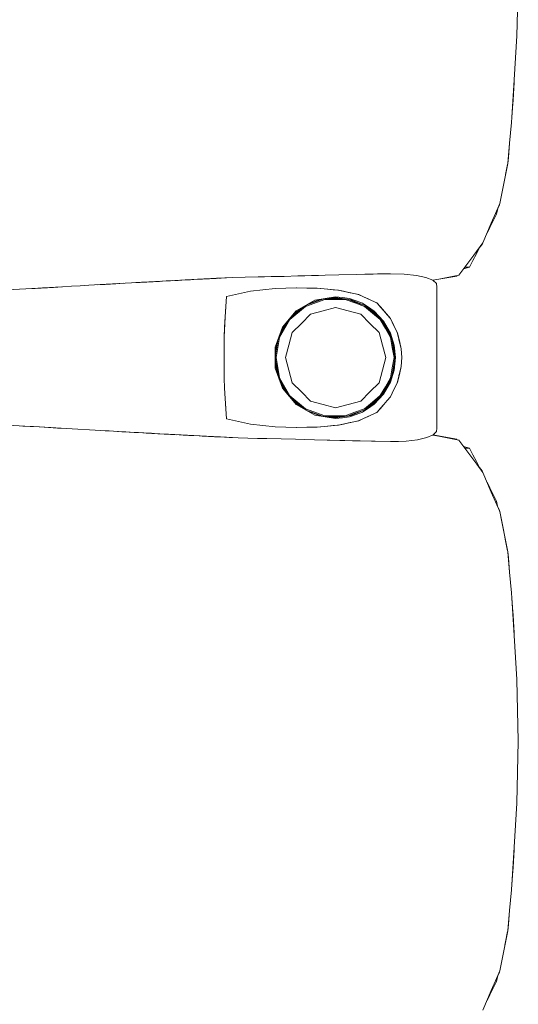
# Model space of a CAD drawing. Header units: millimetres. Extents: x -261 to 187, y -214 to 106.
# Tile 841 of 1056: x -200.632 to -200.241, y 9.141 to 9.912. Entities that reach past the tile are written whole.
import ezdxf

# ---------------------------------------------------------------- set-up
doc = ezdxf.new("R2010")
doc.units = ezdxf.units.MM
doc.header["$LTSCALE"] = 0.005
doc.header["$MEASUREMENT"] = 0
doc.layers.add('IFC-Elemento de mobília-Contorno', color=9, linetype='Continuous', lineweight=5)

msp = doc.modelspace()

# ---------------------------------------------------------------- linework, layer by layer
at = {"layer": 'IFC-Elemento de mobília-Contorno', "lineweight": 5}
for p, q in [((-200.24218, 9.89956), (-200.24091, 9.94791)), ((-200.24407, 9.86502), (-200.24218, 9.89956)), ((-200.24514, 9.84826), (-200.24407, 9.86502)), ((-200.24501, 9.84939), (-200.24407, 9.86502)), ((-200.24501, 9.84939), (-200.2442, 9.86283)), ((-200.2442, 9.86283), (-200.24416, 9.8636)), ((-200.2462, 9.83151), (-200.24514, 9.84826)), ((-200.24617, 9.83193), (-200.24525, 9.84639)), ((-200.24528, 9.84599), (-200.24501, 9.84939)), ((-200.24773, 9.81545), (-200.2462, 9.83151)), ((-200.24618, 9.83185), (-200.24617, 9.83193)), ((-200.24926, 9.79938), (-200.24773, 9.81545)), ((-200.24865, 9.80425), (-200.24773, 9.81545)), ((-200.25236, 9.78369), (-200.24926, 9.79938)), ((-200.25094, 9.79081), (-200.24933, 9.79879)), ((-200.25081, 9.79154), (-200.24926, 9.79938)), ((-200.24933, 9.79879), (-200.24927, 9.79932)), ((-200.24926, 9.79938), (-200.24865, 9.80425)), ((-200.25236, 9.78369), (-200.25081, 9.79154)), ((-200.25392, 9.77585), (-200.25236, 9.78369)), ((-200.25547, 9.768), (-200.25392, 9.77585)), ((-200.25878, 9.76031), (-200.25547, 9.768)), ((-200.2572, 9.76364), (-200.25577, 9.76689)), ((-200.25577, 9.76689), (-200.25562, 9.76767)), ((-200.25577, 9.76689), (-200.25562, 9.76767)), ((-200.26209, 9.75261), (-200.25878, 9.76031)), ((-200.26066, 9.75455), (-200.25802, 9.75973)), ((-200.25802, 9.75973), (-200.25706, 9.76431)), ((-200.26871, 9.73723), (-200.26209, 9.75261)), ((-200.2654, 9.74492), (-200.26209, 9.75261)), ((-200.2633, 9.74937), (-200.26066, 9.75455)), ((-200.26555, 9.74458), (-200.2633, 9.74937)), ((-200.26539, 9.74495), (-200.2633, 9.74937)), ((-200.27582, 9.72772), (-200.26871, 9.73723)), ((-200.27136, 9.73352), (-200.26931, 9.73607)), ((-200.27136, 9.73351), (-200.26931, 9.73607)), ((-200.26931, 9.73607), (-200.26893, 9.73693)), ((-200.26931, 9.73607), (-200.26893, 9.73693)), ((-200.28293, 9.71822), (-200.27582, 9.72772)), ((-200.27819, 9.72456), (-200.27582, 9.72772)), ((-200.27648, 9.72345), (-200.27384, 9.72863)), ((-200.27582, 9.72772), (-200.27345, 9.73089)), ((-200.27384, 9.72863), (-200.27109, 9.73404)), ((-200.27384, 9.72863), (-200.27109, 9.73404)), ((-200.27384, 9.72863), (-200.27121, 9.73381)), ((-200.27121, 9.73381), (-200.27109, 9.73405)), ((-200.28293, 9.71822), (-200.27819, 9.72456)), ((-200.27912, 9.71827), (-200.27648, 9.72345)), ((-200.39236, 9.71191), (-200.38163, 9.7122)), ((-200.38163, 9.7122), (-200.34113, 9.71311)), ((-200.36138, 9.71265), (-200.34113, 9.71311)), ((-200.36138, 9.71265), (-200.35125, 9.71288)), ((-200.35125, 9.71288), (-200.34113, 9.71311)), ((-200.34113, 9.71311), (-200.33032, 9.71275)), ((-200.33032, 9.71275), (-200.32089, 9.71178)), ((-200.28766, 9.71188), (-200.28293, 9.71822)), ((-200.28389, 9.71692), (-200.27912, 9.71827)), ((-200.28293, 9.71822), (-200.27912, 9.71827)), ((-200.57768, 9.70403), (-200.56412, 9.7048)), ((-200.5709, 9.70442), (-200.56412, 9.7048)), ((-200.5709, 9.70442), (-200.56895, 9.70453)), ((-200.56895, 9.70453), (-200.56484, 9.70476)), ((-200.56484, 9.70476), (-200.5567, 9.70522)), ((-200.56412, 9.7048), (-200.55414, 9.70536)), ((-200.55747, 9.70517), (-200.55414, 9.70536)), ((-200.5567, 9.70522), (-200.55042, 9.70557)), ((-200.5567, 9.70522), (-200.55414, 9.70536)), ((-200.5567, 9.70522), (-200.55506, 9.70531)), ((-200.55414, 9.70536), (-200.54416, 9.70592)), ((-200.54416, 9.70592), (-200.5375, 9.70629)), ((-200.54416, 9.70592), (-200.54083, 9.7061)), ((-200.54083, 9.7061), (-200.5375, 9.70629)), ((-200.5375, 9.70629), (-200.53412, 9.70648)), ((-200.53634, 9.70635), (-200.53412, 9.70648)), ((-200.53615, 9.70636), (-200.53227, 9.70658)), ((-200.53517, 9.70642), (-200.53431, 9.70647)), ((-200.5349, 9.70643), (-200.53431, 9.70647)), ((-200.53412, 9.70648), (-200.53073, 9.70666)), ((-200.53227, 9.70658), (-200.5302, 9.70669)), ((-200.53073, 9.70666), (-200.51042, 9.70776)), ((-200.53073, 9.70666), (-200.52227, 9.70712)), ((-200.53073, 9.70666), (-200.52735, 9.70684)), ((-200.5302, 9.70669), (-200.52812, 9.7068)), ((-200.52812, 9.7068), (-200.52481, 9.70698)), ((-200.52812, 9.7068), (-200.52524, 9.70696)), ((-200.52812, 9.7068), (-200.52542, 9.70695)), ((-200.52812, 9.7068), (-200.52621, 9.7069)), ((-200.52735, 9.70684), (-200.52396, 9.70703)), ((-200.52735, 9.70684), (-200.52631, 9.7069)), ((-200.52396, 9.70703), (-200.52227, 9.70712)), ((-200.52347, 9.70705), (-200.51992, 9.70724)), ((-200.52304, 9.70708), (-200.52169, 9.70715)), ((-200.52278, 9.70709), (-200.52232, 9.70711)), ((-200.52057, 9.70721), (-200.51042, 9.70776)), ((-200.52057, 9.70721), (-200.51719, 9.7074)), ((-200.51719, 9.7074), (-200.51042, 9.70776)), ((-200.51719, 9.7074), (-200.5138, 9.70758)), ((-200.51719, 9.7074), (-200.51549, 9.70749)), ((-200.51549, 9.70749), (-200.51211, 9.70767)), ((-200.5138, 9.70758), (-200.51211, 9.70767)), ((-200.51042, 9.70776), (-200.49259, 9.70871)), ((-200.51042, 9.70776), (-200.50493, 9.70805)), ((-200.51042, 9.70776), (-200.50767, 9.70791)), ((-200.50767, 9.70791), (-200.50493, 9.70805)), ((-200.50767, 9.70791), (-200.50637, 9.70798)), ((-200.50229, 9.70819), (-200.5022, 9.7082)), ((-200.5022, 9.7082), (-200.50192, 9.70821)), ((-200.50219, 9.7082), (-200.49808, 9.70841)), ((-200.50219, 9.7082), (-200.49945, 9.70834)), ((-200.50046, 9.70829), (-200.49945, 9.70834)), ((-200.49984, 9.70833), (-200.49909, 9.70836)), ((-200.49952, 9.70834), (-200.49808, 9.70841)), ((-200.49909, 9.70836), (-200.49707, 9.70847)), ((-200.49808, 9.70841), (-200.49259, 9.70871)), ((-200.49808, 9.70841), (-200.49671, 9.70849)), ((-200.49671, 9.70849), (-200.49259, 9.70871)), ((-200.49259, 9.70871), (-200.49191, 9.70874)), ((-200.49191, 9.70874), (-200.49122, 9.70878)), ((-200.49122, 9.70878), (-200.48848, 9.70892)), ((-200.48985, 9.70885), (-200.48848, 9.70892)), ((-200.48985, 9.70885), (-200.48917, 9.70889)), ((-200.48917, 9.70889), (-200.48848, 9.70892)), ((-200.48848, 9.70892), (-200.48758, 9.70897)), ((-200.48758, 9.70897), (-200.48578, 9.70906)), ((-200.48668, 9.70902), (-200.47697, 9.70952)), ((-200.48668, 9.70902), (-200.48488, 9.70911)), ((-200.48578, 9.70906), (-200.48398, 9.70916)), ((-200.48488, 9.70911), (-200.48308, 9.7092)), ((-200.48398, 9.70916), (-200.48308, 9.7092)), ((-200.48308, 9.7092), (-200.47697, 9.70952)), ((-200.48308, 9.7092), (-200.48038, 9.70934)), ((-200.48308, 9.7092), (-200.48173, 9.70927)), ((-200.48308, 9.7092), (-200.48218, 9.70925)), ((-200.48218, 9.70925), (-200.48128, 9.70929)), ((-200.48128, 9.70929), (-200.47858, 9.70944)), ((-200.48128, 9.70929), (-200.47993, 9.70936)), ((-200.48038, 9.70934), (-200.47697, 9.70952)), ((-200.47993, 9.70936), (-200.47858, 9.70944)), ((-200.47948, 9.70939), (-200.47697, 9.70952)), ((-200.47858, 9.70944), (-200.47697, 9.70952)), ((-200.47858, 9.70944), (-200.47723, 9.7095)), ((-200.47858, 9.70944), (-200.47798, 9.70946)), ((-200.47813, 9.70946), (-200.47768, 9.70948)), ((-200.47768, 9.70948), (-200.47723, 9.7095)), ((-200.47723, 9.7095), (-200.47633, 9.70955)), ((-200.47723, 9.7095), (-200.47678, 9.70952)), ((-200.47697, 9.70952), (-200.46546, 9.71011)), ((-200.47588, 9.70957), (-200.47453, 9.70964)), ((-200.47588, 9.70957), (-200.47543, 9.7096)), ((-200.47543, 9.7096), (-200.47453, 9.70964)), ((-200.47543, 9.7096), (-200.47497, 9.70962)), ((-200.47453, 9.70964), (-200.46546, 9.71011)), ((-200.47453, 9.70964), (-200.47408, 9.70967)), ((-200.47408, 9.70967), (-200.46546, 9.71011)), ((-200.46546, 9.71011), (-200.45523, 9.71034)), ((-200.45523, 9.71034), (-200.445, 9.71056)), ((-200.445, 9.71056), (-200.42455, 9.71101)), ((-200.445, 9.71056), (-200.42966, 9.7109)), ((-200.445, 9.71056), (-200.43989, 9.71067)), ((-200.43989, 9.71067), (-200.43478, 9.71079)), ((-200.43478, 9.71079), (-200.42966, 9.7109)), ((-200.42966, 9.7109), (-200.42455, 9.71101)), ((-200.42455, 9.71101), (-200.41382, 9.71131)), ((-200.41382, 9.71131), (-200.40846, 9.71146)), ((-200.40846, 9.71146), (-200.39772, 9.71175)), ((-200.40846, 9.71146), (-200.40309, 9.71161)), ((-200.40309, 9.71161), (-200.39236, 9.71191)), ((-200.40309, 9.71161), (-200.39772, 9.71175)), ((-200.32089, 9.71178), (-200.31333, 9.71017)), ((-200.31333, 9.71017), (-200.308, 9.708)), ((-200.308, 9.70799), (-200.30336, 9.70888)), ((-200.308, 9.708), (-200.3051, 9.70542)), ((-200.30791, 9.70792), (-200.3049, 9.70846)), ((-200.3051, 9.70542), (-200.30471, 9.70267)), ((-200.3049, 9.70846), (-200.28923, 9.71125)), ((-200.3049, 9.70846), (-200.29707, 9.70986)), ((-200.30336, 9.70888), (-200.29551, 9.71038)), ((-200.29707, 9.70986), (-200.28923, 9.71125)), ((-200.29551, 9.71038), (-200.28766, 9.71188)), ((-200.28923, 9.71125), (-200.28894, 9.71164)), ((-200.28923, 9.71125), (-200.28892, 9.71164)), ((-200.28923, 9.71125), (-200.28892, 9.71164)), ((-200.64168, 9.70035), (-200.62717, 9.70118)), ((-200.62717, 9.70118), (-200.61991, 9.70159)), ((-200.62717, 9.70118), (-200.62243, 9.70145)), ((-200.62243, 9.70145), (-200.59923, 9.70279)), ((-200.62243, 9.70145), (-200.61044, 9.70214)), ((-200.61991, 9.70159), (-200.60557, 9.70242)), ((-200.61991, 9.70159), (-200.61274, 9.702)), ((-200.6142, 9.70192), (-200.61044, 9.70214)), ((-200.61274, 9.702), (-200.60557, 9.70242)), ((-200.61274, 9.702), (-200.61247, 9.70202)), ((-200.60557, 9.70242), (-200.5984, 9.70284)), ((-200.5984, 9.70284), (-200.59123, 9.70325)), ((-200.59123, 9.70325), (-200.58445, 9.70364)), ((-200.58445, 9.70364), (-200.57768, 9.70403)), ((-200.46985, 9.69533), (-200.45103, 9.6994)), ((-200.46985, 9.69533), (-200.46044, 9.69736)), ((-200.46044, 9.69736), (-200.45103, 9.6994)), ((-200.45103, 9.6994), (-200.43173, 9.70145)), ((-200.45103, 9.6994), (-200.44138, 9.70042)), ((-200.44138, 9.70042), (-200.43173, 9.70145)), ((-200.43173, 9.70145), (-200.41463, 9.702)), ((-200.43173, 9.70145), (-200.42332, 9.70173)), ((-200.42332, 9.70173), (-200.4149, 9.70199)), ((-200.41495, 9.70199), (-200.40685, 9.70186)), ((-200.4149, 9.70199), (-200.41484, 9.70199)), ((-200.41463, 9.702), (-200.3987, 9.70173)), ((-200.40685, 9.70186), (-200.39879, 9.70173)), ((-200.39879, 9.70173), (-200.3905, 9.70099)), ((-200.3987, 9.70173), (-200.39032, 9.70097)), ((-200.3905, 9.70099), (-200.38221, 9.70025)), ((-200.39032, 9.70097), (-200.38613, 9.70059)), ((-200.38613, 9.70059), (-200.38194, 9.70021)), ((-200.38252, 9.70028), (-200.38215, 9.70023)), ((-200.38221, 9.70025), (-200.36623, 9.69686)), ((-200.38194, 9.70021), (-200.37797, 9.69936)), ((-200.37797, 9.69936), (-200.37397, 9.6985)), ((-200.374, 9.69851), (-200.37003, 9.69766)), ((-200.37003, 9.69766), (-200.36606, 9.69681)), ((-200.36651, 9.69692), (-200.36606, 9.69681)), ((-200.36623, 9.69686), (-200.35901, 9.69352)), ((-200.36606, 9.69681), (-200.36242, 9.6951)), ((-200.30473, 9.59207), (-200.30471, 9.70267)), ((-200.47078, 9.67934), (-200.46985, 9.69533)), ((-200.47031, 9.68733), (-200.46985, 9.69533)), ((-200.4078, 9.68821), (-200.40056, 9.69234)), ((-200.40773, 9.68744), (-200.39265, 9.69291)), ((-200.40736, 9.68844), (-200.39381, 9.69336)), ((-200.40574, 9.68938), (-200.39553, 9.69316)), ((-200.40056, 9.69234), (-200.39237, 9.69372)), ((-200.39553, 9.69316), (-200.38417, 9.69444)), ((-200.39265, 9.69291), (-200.37662, 9.69291)), ((-200.39237, 9.69372), (-200.38417, 9.6951)), ((-200.39055, 9.69372), (-200.37911, 9.69372)), ((-200.38417, 9.6951), (-200.37874, 9.69442)), ((-200.38417, 9.69444), (-200.37207, 9.69273)), ((-200.37874, 9.69442), (-200.37331, 9.69373)), ((-200.37662, 9.69291), (-200.36909, 9.69017)), ((-200.37483, 9.69312), (-200.36882, 9.69093)), ((-200.37331, 9.69373), (-200.36818, 9.69182)), ((-200.37207, 9.69273), (-200.36083, 9.68796)), ((-200.36909, 9.69017), (-200.36155, 9.68743)), ((-200.36882, 9.69093), (-200.36196, 9.68844)), ((-200.36818, 9.69182), (-200.36306, 9.68992)), ((-200.36306, 9.68992), (-200.35851, 9.68689)), ((-200.36242, 9.6951), (-200.35878, 9.69339)), ((-200.35901, 9.69352), (-200.35178, 9.69018)), ((-200.35878, 9.69339), (-200.3515, 9.68997)), ((-200.35215, 9.69034), (-200.3515, 9.68997)), ((-200.35178, 9.69018), (-200.34912, 9.68712)), ((-200.3515, 9.68997), (-200.34891, 9.68697)), ((-200.47124, 9.67135), (-200.47031, 9.68733)), ((-200.47078, 9.67934), (-200.47031, 9.68733)), ((-200.42578, 9.67134), (-200.41504, 9.68408)), ((-200.42332, 9.67425), (-200.4157, 9.68276)), ((-200.42004, 9.67713), (-200.40773, 9.68744)), ((-200.41898, 9.67909), (-200.40977, 9.6868)), ((-200.4157, 9.68276), (-200.40717, 9.68857)), ((-200.41504, 9.68408), (-200.4078, 9.68821)), ((-200.41105, 9.67421), (-200.40385, 9.68141)), ((-200.40385, 9.68141), (-200.39401, 9.68405)), ((-200.39401, 9.68405), (-200.38417, 9.68668)), ((-200.38417, 9.68668), (-200.37433, 9.68405)), ((-200.37433, 9.68405), (-200.3645, 9.68141)), ((-200.3645, 9.68141), (-200.3573, 9.67421)), ((-200.36155, 9.68743), (-200.35539, 9.68227)), ((-200.36103, 9.68805), (-200.35488, 9.6829)), ((-200.36083, 9.68796), (-200.35118, 9.68047)), ((-200.35851, 9.68689), (-200.35397, 9.68385)), ((-200.35539, 9.68227), (-200.34923, 9.67711)), ((-200.35488, 9.6829), (-200.34978, 9.67863)), ((-200.35397, 9.68385), (-200.34653, 9.67589)), ((-200.34912, 9.68712), (-200.34113, 9.67796)), ((-200.34891, 9.68697), (-200.34631, 9.68397)), ((-200.34631, 9.68397), (-200.34372, 9.68097)), ((-200.4717, 9.66335), (-200.47078, 9.67934)), ((-200.47124, 9.67135), (-200.47078, 9.67934)), ((-200.42823, 9.66465), (-200.42148, 9.6763)), ((-200.42811, 9.6632), (-200.42004, 9.67713)), ((-200.42785, 9.66567), (-200.42329, 9.67429)), ((-200.41825, 9.66701), (-200.41105, 9.67421)), ((-200.3573, 9.67421), (-200.35009, 9.66701)), ((-200.35118, 9.68047), (-200.34378, 9.67075)), ((-200.34923, 9.67711), (-200.3452, 9.67015)), ((-200.34726, 9.67532), (-200.34451, 9.67056)), ((-200.34653, 9.67589), (-200.34113, 9.66649)), ((-200.34372, 9.68097), (-200.34113, 9.67796)), ((-200.34113, 9.67796), (-200.33983, 9.67527)), ((-200.34113, 9.67796), (-200.33978, 9.67514)), ((-200.34113, 9.67796), (-200.33843, 9.67231)), ((-200.33983, 9.67527), (-200.33852, 9.67258)), ((-200.33978, 9.67514), (-200.33843, 9.67231)), ((-200.4717, 9.66335), (-200.47124, 9.67135)), ((-200.42864, 9.6635), (-200.42578, 9.67134)), ((-200.42089, 9.65717), (-200.41825, 9.66701)), ((-200.35009, 9.66701), (-200.34746, 9.65717)), ((-200.3452, 9.67015), (-200.34118, 9.6632)), ((-200.34451, 9.67056), (-200.34174, 9.66577)), ((-200.34378, 9.67075), (-200.33914, 9.65945)), ((-200.34113, 9.66649), (-200.33819, 9.65712)), ((-200.33852, 9.67258), (-200.33722, 9.66989)), ((-200.33843, 9.67231), (-200.33572, 9.66667)), ((-200.33843, 9.67231), (-200.33707, 9.66949)), ((-200.33722, 9.66989), (-200.33591, 9.6672)), ((-200.33591, 9.6672), (-200.33354, 9.65747)), ((-200.33572, 9.66667), (-200.33423, 9.66045)), ((-200.4717, 9.64734), (-200.4717, 9.66335)), ((-200.43151, 9.65567), (-200.42864, 9.6635)), ((-200.43141, 9.64927), (-200.42914, 9.66216)), ((-200.43141, 9.65305), (-200.42919, 9.66202)), ((-200.43092, 9.64734), (-200.42811, 9.6632)), ((-200.34118, 9.6632), (-200.33978, 9.65527)), ((-200.34012, 9.66184), (-200.33898, 9.65541)), ((-200.33914, 9.65945), (-200.33755, 9.64734)), ((-200.3345, 9.66141), (-200.33423, 9.66045)), ((-200.33433, 9.66071), (-200.33432, 9.66068)), ((-200.33433, 9.66071), (-200.33354, 9.65747)), ((-200.33429, 9.66066), (-200.33381, 9.65862)), ((-200.33423, 9.66045), (-200.33275, 9.65422)), ((-200.33381, 9.65862), (-200.33275, 9.65422)), ((-200.4717, 9.63933), (-200.4717, 9.65534)), ((-200.43151, 9.65567), (-200.4315, 9.63899)), ((-200.43141, 9.64162), (-200.43141, 9.65305)), ((-200.42352, 9.64734), (-200.42089, 9.65717)), ((-200.34746, 9.65717), (-200.34482, 9.64734)), ((-200.33978, 9.65527), (-200.33838, 9.64734)), ((-200.33898, 9.65541), (-200.33756, 9.64734)), ((-200.33819, 9.65712), (-200.3372, 9.64733)), ((-200.33354, 9.65747), (-200.33275, 9.65422)), ((-200.33275, 9.65422), (-200.33217, 9.64733)), ((-200.4717, 9.63132), (-200.4717, 9.64734)), ((-200.43141, 9.6454), (-200.42913, 9.6325)), ((-200.43092, 9.64734), (-200.42811, 9.63147)), ((-200.42352, 9.64734), (-200.42089, 9.6375)), ((-200.34746, 9.6375), (-200.34482, 9.64734)), ((-200.33978, 9.63941), (-200.33838, 9.64734)), ((-200.33914, 9.63522), (-200.33755, 9.64734)), ((-200.33861, 9.64136), (-200.33756, 9.64734)), ((-200.3382, 9.63753), (-200.3372, 9.64733)), ((-200.33275, 9.64045), (-200.33217, 9.64733)), ((-200.4315, 9.63899), (-200.42578, 9.62332)), ((-200.43141, 9.64162), (-200.42918, 9.63263)), ((-200.42089, 9.6375), (-200.41825, 9.62766)), ((-200.35009, 9.62766), (-200.34746, 9.6375)), ((-200.34378, 9.62393), (-200.33914, 9.63522)), ((-200.34118, 9.63147), (-200.33978, 9.63941)), ((-200.34113, 9.62818), (-200.3382, 9.63753)), ((-200.34012, 9.63283), (-200.33861, 9.64136)), ((-200.33591, 9.62747), (-200.33354, 9.6372)), ((-200.33433, 9.63396), (-200.33354, 9.6372)), ((-200.3343, 9.63399), (-200.33381, 9.63605)), ((-200.33423, 9.63422), (-200.33275, 9.64045)), ((-200.33381, 9.63605), (-200.33275, 9.64045)), ((-200.33354, 9.6372), (-200.33275, 9.64045)), ((-200.4717, 9.63132), (-200.47124, 9.62332)), ((-200.42823, 9.63002), (-200.42148, 9.61836)), ((-200.42811, 9.63147), (-200.42004, 9.61754)), ((-200.42786, 9.62902), (-200.42332, 9.62042)), ((-200.41825, 9.62766), (-200.41105, 9.62046)), ((-200.3573, 9.62046), (-200.35009, 9.62766)), ((-200.34653, 9.61878), (-200.34113, 9.62818)), ((-200.3452, 9.62452), (-200.34118, 9.63147)), ((-200.34451, 9.62411), (-200.34174, 9.62889)), ((-200.33722, 9.62478), (-200.33591, 9.62747)), ((-200.33707, 9.62518), (-200.33572, 9.628)), ((-200.33572, 9.628), (-200.33423, 9.63422)), ((-200.3345, 9.63326), (-200.33423, 9.63422)), ((-200.33433, 9.63396), (-200.33432, 9.63399)), ((-200.47124, 9.62332), (-200.47078, 9.61533)), ((-200.47124, 9.62332), (-200.47031, 9.60734)), ((-200.42578, 9.62332), (-200.4204, 9.61696)), ((-200.42332, 9.62042), (-200.4157, 9.61191)), ((-200.41105, 9.62046), (-200.40385, 9.61326)), ((-200.3645, 9.61326), (-200.3573, 9.62046)), ((-200.35118, 9.6142), (-200.34378, 9.62393)), ((-200.34923, 9.61756), (-200.3452, 9.62452)), ((-200.34725, 9.61936), (-200.34451, 9.62411)), ((-200.33983, 9.6194), (-200.33852, 9.62209)), ((-200.33978, 9.61953), (-200.33843, 9.62236)), ((-200.33852, 9.62209), (-200.33722, 9.62478)), ((-200.33843, 9.62236), (-200.33707, 9.62518)), ((-200.47078, 9.61533), (-200.47077, 9.61516)), ((-200.47078, 9.61533), (-200.46985, 9.59934)), ((-200.47078, 9.61533), (-200.47031, 9.60734)), ((-200.4204, 9.61696), (-200.41502, 9.61058)), ((-200.42004, 9.61754), (-200.40773, 9.60724)), ((-200.41898, 9.61558), (-200.40977, 9.60788)), ((-200.4157, 9.61191), (-200.40719, 9.60611)), ((-200.40385, 9.61326), (-200.39401, 9.61062)), ((-200.37433, 9.61062), (-200.3645, 9.61326)), ((-200.36155, 9.60724), (-200.35539, 9.6124)), ((-200.36083, 9.60671), (-200.35118, 9.6142)), ((-200.35539, 9.6124), (-200.34923, 9.61756)), ((-200.35488, 9.61177), (-200.34978, 9.61604)), ((-200.35397, 9.61082), (-200.34653, 9.61878)), ((-200.34912, 9.60755), (-200.3438, 9.61365)), ((-200.34631, 9.6107), (-200.34372, 9.6137)), ((-200.3438, 9.61365), (-200.34113, 9.61671)), ((-200.34372, 9.6137), (-200.34113, 9.61671)), ((-200.34113, 9.61671), (-200.33978, 9.61953)), ((-200.34113, 9.61671), (-200.33983, 9.6194)), ((-200.47031, 9.60734), (-200.46985, 9.59934)), ((-200.41502, 9.61058), (-200.40056, 9.60233)), ((-200.40773, 9.60724), (-200.39265, 9.60177)), ((-200.40745, 9.60627), (-200.39381, 9.60131)), ((-200.40573, 9.60528), (-200.39553, 9.60151)), ((-200.39401, 9.61062), (-200.38417, 9.60799)), ((-200.38417, 9.60799), (-200.37433, 9.61062)), ((-200.37662, 9.60177), (-200.36909, 9.6045)), ((-200.37207, 9.60195), (-200.36083, 9.60671)), ((-200.36909, 9.6045), (-200.36155, 9.60724)), ((-200.36882, 9.60374), (-200.36189, 9.60626)), ((-200.36818, 9.60285), (-200.36306, 9.60475)), ((-200.36306, 9.60475), (-200.35851, 9.60779)), ((-200.36104, 9.60661), (-200.35488, 9.61177)), ((-200.35901, 9.60115), (-200.35178, 9.60449)), ((-200.35878, 9.60128), (-200.3515, 9.6047)), ((-200.35851, 9.60779), (-200.35397, 9.61082)), ((-200.35215, 9.60433), (-200.35172, 9.60457)), ((-200.35178, 9.60449), (-200.35168, 9.60461)), ((-200.3515, 9.6047), (-200.34631, 9.6107)), ((-200.3515, 9.6047), (-200.34891, 9.6077)), ((-200.34891, 9.6077), (-200.34631, 9.6107)), ((-200.46985, 9.59934), (-200.45108, 9.59528)), ((-200.46985, 9.59934), (-200.46046, 9.59731)), ((-200.46046, 9.59731), (-200.45108, 9.59528)), ((-200.40056, 9.60233), (-200.39234, 9.60095)), ((-200.39553, 9.60151), (-200.38417, 9.60023)), ((-200.39265, 9.60177), (-200.37662, 9.60177)), ((-200.39237, 9.60095), (-200.38417, 9.59957)), ((-200.39056, 9.60095), (-200.3791, 9.60095)), ((-200.38417, 9.60023), (-200.37207, 9.60195)), ((-200.38417, 9.59957), (-200.37874, 9.60025)), ((-200.38221, 9.59442), (-200.36623, 9.59781)), ((-200.37874, 9.60025), (-200.37331, 9.60094)), ((-200.37483, 9.60155), (-200.36882, 9.60374)), ((-200.374, 9.59616), (-200.37003, 9.59701)), ((-200.37331, 9.60094), (-200.36818, 9.60285)), ((-200.37003, 9.59701), (-200.36606, 9.59786)), ((-200.36651, 9.59775), (-200.36606, 9.59786)), ((-200.36623, 9.59781), (-200.35901, 9.60115)), ((-200.36606, 9.59786), (-200.36242, 9.59957)), ((-200.36242, 9.59957), (-200.35878, 9.60128)), ((-200.64508, 9.59465), (-200.62367, 9.59345)), ((-200.62955, 9.59378), (-200.62127, 9.5933)), ((-200.62367, 9.59345), (-200.61655, 9.59303)), ((-200.62127, 9.5933), (-200.61243, 9.59279)), ((-200.61655, 9.59303), (-200.60944, 9.59262)), ((-200.61655, 9.59303), (-200.5952, 9.59179)), ((-200.61243, 9.59279), (-200.60748, 9.59251)), ((-200.60944, 9.59262), (-200.60232, 9.59221)), ((-200.60944, 9.59262), (-200.5952, 9.59179)), ((-200.60232, 9.59221), (-200.5952, 9.59179)), ((-200.5952, 9.59179), (-200.56831, 9.59025)), ((-200.56831, 9.59025), (-200.56504, 9.59007)), ((-200.56506, 9.59007), (-200.56493, 9.59006)), ((-200.56504, 9.59007), (-200.56176, 9.58988)), ((-200.56176, 9.58988), (-200.55848, 9.5897)), ((-200.55848, 9.5897), (-200.54211, 9.58878)), ((-200.55848, 9.5897), (-200.55521, 9.58952)), ((-200.55521, 9.58952), (-200.55193, 9.58933)), ((-200.55193, 9.58933), (-200.54866, 9.58915)), ((-200.55193, 9.58933), (-200.54538, 9.58897)), ((-200.54866, 9.58915), (-200.54211, 9.58878)), ((-200.54538, 9.58897), (-200.54211, 9.58878)), ((-200.54211, 9.58878), (-200.53875, 9.5886)), ((-200.45108, 9.59528), (-200.43173, 9.59322)), ((-200.45108, 9.59528), (-200.4414, 9.59425)), ((-200.4414, 9.59425), (-200.43173, 9.59322)), ((-200.43173, 9.59322), (-200.41463, 9.59267)), ((-200.43173, 9.59322), (-200.41483, 9.59267)), ((-200.41495, 9.59268), (-200.40685, 9.59281)), ((-200.4149, 9.59268), (-200.41484, 9.59268)), ((-200.41463, 9.59267), (-200.3987, 9.59295)), ((-200.40685, 9.59281), (-200.39879, 9.59294)), ((-200.39879, 9.59294), (-200.3905, 9.59368)), ((-200.3987, 9.59295), (-200.39032, 9.5937)), ((-200.3905, 9.59368), (-200.38221, 9.59442)), ((-200.39032, 9.5937), (-200.38613, 9.59408)), ((-200.38613, 9.59408), (-200.38194, 9.59446)), ((-200.38276, 9.59437), (-200.38194, 9.59446)), ((-200.38194, 9.59446), (-200.37797, 9.59531)), ((-200.37797, 9.59531), (-200.37397, 9.59616)), ((-200.30783, 9.58674), (-200.30502, 9.58938)), ((-200.30502, 9.58938), (-200.30473, 9.59207)), ((-200.53875, 9.5886), (-200.53539, 9.58841)), ((-200.53875, 9.5886), (-200.52197, 9.58769)), ((-200.53875, 9.5886), (-200.51862, 9.5875)), ((-200.53539, 9.58841), (-200.52868, 9.58805)), ((-200.53539, 9.58841), (-200.53282, 9.58827)), ((-200.53539, 9.58841), (-200.53204, 9.58823)), ((-200.53282, 9.58827), (-200.53058, 9.58815)), ((-200.53204, 9.58823), (-200.52868, 9.58805)), ((-200.53058, 9.58815), (-200.52835, 9.58803)), ((-200.52916, 9.58807), (-200.52725, 9.58797)), ((-200.52898, 9.58806), (-200.52778, 9.588)), ((-200.52892, 9.58806), (-200.52805, 9.58801)), ((-200.52868, 9.58805), (-200.52699, 9.58795)), ((-200.52868, 9.58805), (-200.52365, 9.58777)), ((-200.52835, 9.58803), (-200.52668, 9.58794)), ((-200.52695, 9.58795), (-200.52624, 9.58792)), ((-200.52679, 9.58794), (-200.52651, 9.58793)), ((-200.52365, 9.58777), (-200.52197, 9.58769)), ((-200.51862, 9.5875), (-200.51694, 9.58741)), ((-200.51694, 9.58741), (-200.51526, 9.58732)), ((-200.51526, 9.58732), (-200.51362, 9.58723)), ((-200.51362, 9.58723), (-200.51197, 9.58714)), ((-200.51362, 9.58723), (-200.51032, 9.58705)), ((-200.51362, 9.58723), (-200.50537, 9.58679)), ((-200.51197, 9.58714), (-200.50867, 9.58697)), ((-200.51032, 9.58705), (-200.50702, 9.58688)), ((-200.51032, 9.58705), (-200.50537, 9.58679)), ((-200.50702, 9.58688), (-200.50537, 9.58679)), ((-200.50537, 9.58679), (-200.50042, 9.58653)), ((-200.50537, 9.58679), (-200.50372, 9.58671)), ((-200.50372, 9.58671), (-200.50207, 9.58662)), ((-200.50299, 9.58666), (-200.5028, 9.58665)), ((-200.50291, 9.58666), (-200.50151, 9.58658)), ((-200.50207, 9.58662), (-200.50042, 9.58653)), ((-200.50151, 9.58658), (-200.49927, 9.58647)), ((-200.50151, 9.58658), (-200.50039, 9.58653)), ((-200.50044, 9.58653), (-200.50039, 9.58653)), ((-200.50043, 9.58653), (-200.50039, 9.58653)), ((-200.50042, 9.58653), (-200.49877, 9.58644)), ((-200.50042, 9.58653), (-200.49547, 9.58627)), ((-200.50042, 9.58653), (-200.49135, 9.58605)), ((-200.50039, 9.58653), (-200.49927, 9.58647)), ((-200.49927, 9.58647), (-200.49815, 9.58641)), ((-200.49927, 9.58647), (-200.49703, 9.58635)), ((-200.49877, 9.58644), (-200.49712, 9.58635)), ((-200.49815, 9.58641), (-200.49703, 9.58635)), ((-200.49712, 9.58635), (-200.49706, 9.58635)), ((-200.49712, 9.58635), (-200.49547, 9.58627)), ((-200.49703, 9.58635), (-200.49601, 9.5863)), ((-200.49703, 9.58635), (-200.49529, 9.58626)), ((-200.49135, 9.58605), (-200.49053, 9.58601)), ((-200.49053, 9.58601), (-200.48887, 9.58592)), ((-200.48887, 9.58592), (-200.48749, 9.58585)), ((-200.48749, 9.58585), (-200.48541, 9.58574)), ((-200.48541, 9.58574), (-200.48402, 9.58567)), ((-200.48402, 9.58567), (-200.48263, 9.5856)), ((-200.48263, 9.5856), (-200.48125, 9.58553)), ((-200.48263, 9.5856), (-200.48194, 9.58556)), ((-200.48263, 9.5856), (-200.48055, 9.58549)), ((-200.48263, 9.5856), (-200.47917, 9.58542)), ((-200.48263, 9.5856), (-200.47986, 9.58545)), ((-200.48194, 9.58556), (-200.48055, 9.58549)), ((-200.48055, 9.58549), (-200.47917, 9.58542)), ((-200.47986, 9.58545), (-200.47917, 9.58542)), ((-200.47917, 9.58542), (-200.47778, 9.58535)), ((-200.47778, 9.58535), (-200.4747, 9.5852)), ((-200.4747, 9.5852), (-200.46761, 9.58483)), ((-200.47415, 9.58517), (-200.46052, 9.58447)), ((-200.47146, 9.58503), (-200.46052, 9.58447)), ((-200.47054, 9.58498), (-200.46052, 9.58447)), ((-200.46761, 9.58483), (-200.46052, 9.58447)), ((-200.46052, 9.58447), (-200.45306, 9.58429)), ((-200.45306, 9.58429), (-200.44559, 9.5841)), ((-200.45306, 9.58429), (-200.43813, 9.58392)), ((-200.44559, 9.5841), (-200.43813, 9.58392)), ((-200.43813, 9.58392), (-200.41574, 9.58338)), ((-200.41574, 9.58338), (-200.40828, 9.5832)), ((-200.40828, 9.5832), (-200.40081, 9.58302)), ((-200.40081, 9.58302), (-200.37097, 9.58229)), ((-200.40081, 9.58302), (-200.34113, 9.58156)), ((-200.37097, 9.58229), (-200.34113, 9.58156)), ((-200.34113, 9.58156), (-200.33481, 9.58169)), ((-200.33481, 9.58169), (-200.3289, 9.58202)), ((-200.3289, 9.58202), (-200.3199, 9.58305)), ((-200.3199, 9.58305), (-200.31274, 9.58468)), ((-200.31274, 9.58468), (-200.30772, 9.58684)), ((-200.30807, 9.58669), (-200.30336, 9.58579)), ((-200.30793, 9.58676), (-200.28923, 9.58342)), ((-200.30793, 9.58675), (-200.29707, 9.58481)), ((-200.30793, 9.58675), (-200.3049, 9.58621)), ((-200.3049, 9.58621), (-200.29707, 9.58481)), ((-200.30336, 9.58579), (-200.29551, 9.58429)), ((-200.29707, 9.58481), (-200.28923, 9.58342)), ((-200.29551, 9.58429), (-200.28766, 9.58279)), ((-200.28923, 9.58342), (-200.28894, 9.58303)), ((-200.28923, 9.58342), (-200.28892, 9.58303)), ((-200.28766, 9.58279), (-200.28293, 9.57645)), ((-200.28389, 9.57775), (-200.27912, 9.5764)), ((-200.28293, 9.57645), (-200.27912, 9.5764)), ((-200.28293, 9.57645), (-200.27819, 9.57012)), ((-200.27912, 9.5764), (-200.27648, 9.57122)), ((-200.27819, 9.57012), (-200.27345, 9.56378)), ((-200.27648, 9.57122), (-200.27384, 9.56604)), ((-200.27384, 9.56604), (-200.27121, 9.56086)), ((-200.27345, 9.56378), (-200.26871, 9.55744)), ((-200.27136, 9.56115), (-200.26931, 9.5586)), ((-200.27121, 9.56086), (-200.27109, 9.56062)), ((-200.26931, 9.5586), (-200.26893, 9.55774)), ((-200.26871, 9.55744), (-200.26209, 9.54206)), ((-200.26555, 9.55009), (-200.2633, 9.54531)), ((-200.2654, 9.54975), (-200.2633, 9.54531)), ((-200.2654, 9.54975), (-200.26209, 9.54206)), ((-200.2633, 9.54531), (-200.26066, 9.54012)), ((-200.26209, 9.54206), (-200.25878, 9.53436)), ((-200.26066, 9.54012), (-200.25802, 9.53494)), ((-200.25802, 9.53494), (-200.2572, 9.53103)), ((-200.25878, 9.53436), (-200.25547, 9.52667)), ((-200.2572, 9.53103), (-200.25706, 9.53035)), ((-200.2572, 9.53103), (-200.25577, 9.52778)), ((-200.2572, 9.53103), (-200.25577, 9.52778)), ((-200.2572, 9.53103), (-200.25577, 9.52778)), ((-200.25577, 9.52778), (-200.25562, 9.527)), ((-200.25577, 9.52778), (-200.25562, 9.527)), ((-200.25547, 9.52667), (-200.24926, 9.49529)), ((-200.25547, 9.52667), (-200.25236, 9.51098)), ((-200.25547, 9.52667), (-200.25392, 9.51882)), ((-200.25392, 9.51882), (-200.25236, 9.51098)), ((-200.25236, 9.51098), (-200.25081, 9.50313)), ((-200.25151, 9.50664), (-200.25094, 9.50386)), ((-200.25094, 9.50386), (-200.24933, 9.49588)), ((-200.25081, 9.50313), (-200.24926, 9.49529)), ((-200.24933, 9.49588), (-200.24927, 9.49534)), ((-200.24926, 9.49529), (-200.24773, 9.47923)), ((-200.24926, 9.49529), (-200.24865, 9.49043)), ((-200.24865, 9.49043), (-200.24773, 9.47923)), ((-200.24773, 9.47923), (-200.2462, 9.46316)), ((-200.2462, 9.46316), (-200.24514, 9.44641)), ((-200.24618, 9.46282), (-200.24617, 9.46274)), ((-200.24617, 9.46274), (-200.24525, 9.44828)), ((-200.24528, 9.4487), (-200.24501, 9.44528)), ((-200.24514, 9.44641), (-200.24407, 9.42965)), ((-200.24501, 9.44528), (-200.24407, 9.42965)), ((-200.24501, 9.44528), (-200.2442, 9.43184)), ((-200.2442, 9.43184), (-200.24416, 9.43107)), ((-200.24407, 9.42965), (-200.24218, 9.39511)), ((-200.24218, 9.39511), (-200.24091, 9.34676)), ((-200.24218, 9.39511), (-200.24091, 9.34677)), ((-200.24218, 9.29841), (-200.24091, 9.34676)), ((-200.24407, 9.26388), (-200.24218, 9.29841)), ((-200.24514, 9.24712), (-200.24407, 9.26388)), ((-200.24501, 9.24825), (-200.24407, 9.26388)), ((-200.24501, 9.24825), (-200.2442, 9.26169)), ((-200.2442, 9.26169), (-200.24416, 9.26246)), ((-200.2462, 9.23036), (-200.24514, 9.24712)), ((-200.24617, 9.23079), (-200.24525, 9.24525)), ((-200.24528, 9.24484), (-200.24501, 9.24825)), ((-200.24773, 9.2143), (-200.2462, 9.23036)), ((-200.24618, 9.2307), (-200.24617, 9.23079)), ((-200.24926, 9.19824), (-200.24773, 9.2143)), ((-200.24865, 9.2031), (-200.24773, 9.2143)), ((-200.24926, 9.19824), (-200.24865, 9.2031)), ((-200.25392, 9.1747), (-200.24926, 9.19824)), ((-200.25094, 9.18967), (-200.24933, 9.19765)), ((-200.25081, 9.1904), (-200.24926, 9.19824)), ((-200.24933, 9.19765), (-200.24927, 9.19818)), ((-200.25392, 9.1747), (-200.25081, 9.1904)), ((-200.25148, 9.187), (-200.25094, 9.18967)), ((-200.25547, 9.16686), (-200.25392, 9.1747)), ((-200.25878, 9.15916), (-200.25547, 9.16686)), ((-200.2572, 9.16249), (-200.25577, 9.16574)), ((-200.25577, 9.16574), (-200.25562, 9.16653)), ((-200.26209, 9.15147), (-200.25878, 9.15916)), ((-200.26066, 9.1534), (-200.25802, 9.15859)), ((-200.25802, 9.15859), (-200.25706, 9.16317)), ((-200.26871, 9.13608), (-200.26209, 9.15147)), ((-200.2654, 9.14378), (-200.26209, 9.15147)), ((-200.2633, 9.14822), (-200.26066, 9.1534)), ((-200.26555, 9.14344), (-200.2633, 9.14822)), ((-200.26539, 9.1438), (-200.2633, 9.14822))]:
    msp.add_line(p, q, dxfattribs=at)

doc.saveas('drawing.dxf')
